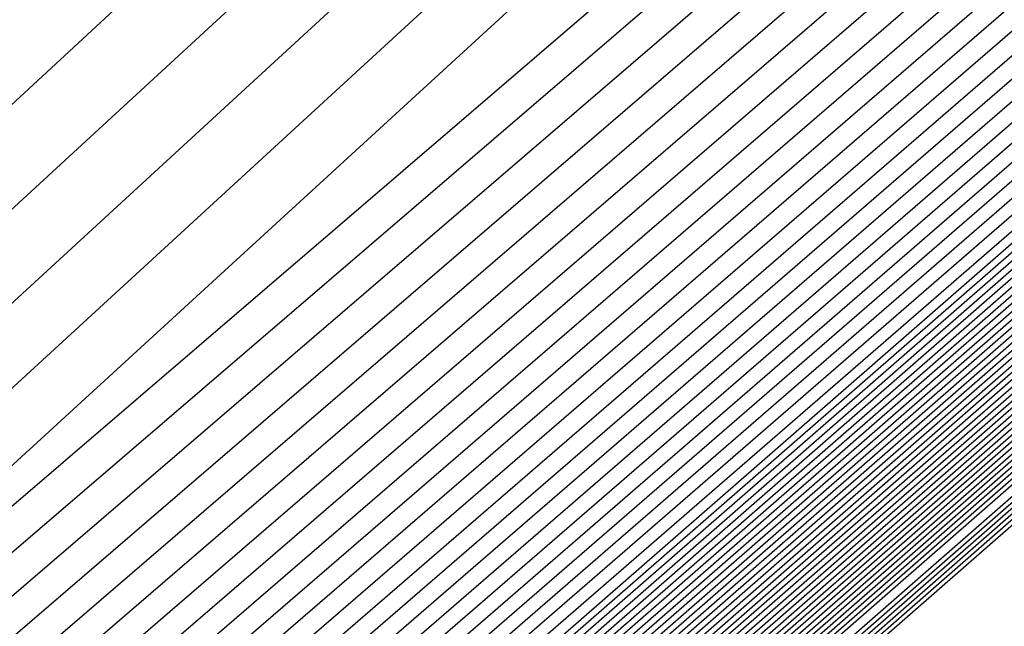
# Model space of a CAD drawing. Extents: x 3249832 to 3255657, y 13789405 to 13793316.
# Tile 841 of 1056: x 3253209.588 to 3253209.784, y 13791258.748 to 13791258.868. Entities that reach past the tile are written whole.
import ezdxf

# ---------------------------------------------------------------- set-up
doc = ezdxf.new("R2010")
doc.units = 0
doc.header["$LTSCALE"] = 100
doc.header["$MEASUREMENT"] = 0
for name, color, linetype in [('GRATIO_03231_CON', 1, 'CONTINUOUS'), ('GRATIO_0323_ICON', 1, 'CONTINUOUS'), ('TARGETS_EAST', 7, 'CONTINUOUS')]:
    doc.layers.add(name, color=color, linetype=linetype)

# ---------------------------------------------------------------- blocks, each defined once
blk = doc.blocks.new('Gratio_032316_contours')
at = {"layer": 'GRATIO_03231_CON', "color": 1, "linetype": 'Continuous', "flags": 128}
for points in [[(3253179.55027, 13791232.39503), (3253186.87441, 13791238.77001), (3253201.4775, 13791251.51898), (3253219.20823, 13791267.00714), (3253234.45763, 13791280.32933), (3253243.00028, 13791287.79153), (3253246.14511, 13791290.5444), (3253246.5846, 13791290.94974), (3253247.02187, 13791291.379), (3253250.20254, 13791294.24212), (3253258.88285, 13791301.95866), (3253274.44262, 13791315.73867), (3253292.7559, 13791331.95413), (3253308.32028, 13791345.76753)], [(3253180.16544, 13791232.93802), (3253187.28488, 13791239.13155), (3253201.72516, 13791251.73678), (3253219.33902, 13791267.12228), (3253234.51314, 13791280.37862), (3253243.01644, 13791287.80647), (3253246.14668, 13791290.54676), (3253246.58389, 13791290.95054), (3253247.01645, 13791291.37639), (3253250.16633, 13791294.21318), (3253258.7639, 13791301.85732), (3253274.17605, 13791315.50724), (3253292.31584, 13791331.56933), (3253307.73285, 13791345.25198)], [(3253180.78061, 13791233.481), (3253187.69534, 13791239.49309), (3253201.97282, 13791251.95458), (3253219.46981, 13791267.23741), (3253234.56866, 13791280.42791), (3253243.03259, 13791287.8214), (3253246.14825, 13791290.54912), (3253246.58317, 13791290.95133), (3253247.01103, 13791291.37378), (3253250.13013, 13791294.18424), (3253258.64495, 13791301.75599), (3253273.90947, 13791315.27582), (3253291.87577, 13791331.18453), (3253307.14542, 13791344.73643)], [(3253181.39578, 13791234.02399), (3253188.1058, 13791239.85463), (3253202.22048, 13791252.17237), (3253219.6006, 13791267.35254), (3253234.62418, 13791280.4772), (3253243.04874, 13791287.83633), (3253246.14982, 13791290.55149), (3253246.58246, 13791290.95213), (3253247.00561, 13791291.37117), (3253250.09393, 13791294.15529), (3253258.526, 13791301.65465), (3253273.6429, 13791315.0444), (3253291.4357, 13791330.79973), (3253306.55799, 13791344.22088)], [(3253182.62612, 13791235.10996), (3253188.92672, 13791240.5777), (3253202.71581, 13791252.60797), (3253219.86218, 13791267.58281), (3253234.73522, 13791280.57579), (3253243.08105, 13791287.8662), (3253246.15297, 13791290.55621), (3253246.58103, 13791290.95372), (3253246.99477, 13791291.36594), (3253250.02153, 13791294.09741), (3253258.2881, 13791301.45198), (3253273.10975, 13791314.58156), (3253290.55557, 13791330.03014), (3253305.38313, 13791343.18978)], [(3253183.24129, 13791235.65295), (3253189.33718, 13791240.93924), (3253202.96347, 13791252.82577), (3253219.99297, 13791267.69794), (3253234.79073, 13791280.62508), (3253243.0972, 13791287.88113), (3253246.15454, 13791290.55858), (3253246.58032, 13791290.95452), (3253246.98935, 13791291.36333), (3253249.98532, 13791294.06847), (3253258.16915, 13791301.35065), (3253272.84317, 13791314.35013), (3253290.11551, 13791329.64534), (3253304.7957, 13791342.67423)], [(3253189.74764, 13791241.30078), (3253203.21113, 13791253.04357), (3253220.12376, 13791267.81308), (3253234.84625, 13791280.67437), (3253243.11336, 13791287.89607), (3253246.15611, 13791290.56094), (3253246.57961, 13791290.95531), (3253246.98393, 13791291.36072), (3253249.94912, 13791294.03953), (3253258.05019, 13791301.24931), (3253272.5766, 13791314.11871), (3253289.67544, 13791329.26055), (3253304.20827, 13791342.15868)], [(3253190.1581, 13791241.66232), (3253203.45879, 13791253.26136), (3253220.25455, 13791267.92821), (3253234.90177, 13791280.72366), (3253243.12951, 13791287.911), (3253246.15768, 13791290.5633), (3253246.57889, 13791290.95611), (3253246.97851, 13791291.35811), (3253249.91292, 13791294.01058), (3253257.93124, 13791301.14798), (3253272.31002, 13791313.88729), (3253289.23538, 13791328.87575), (3253303.62084, 13791341.64313)], [(3253190.97902, 13791242.38539), (3253203.95411, 13791253.69696), (3253220.51613, 13791268.15847), (3253235.01281, 13791280.82224), (3253243.16182, 13791287.94087), (3253246.16082, 13791290.56803), (3253246.57747, 13791290.9577), (3253246.96767, 13791291.35288), (3253249.84051, 13791293.9527), (3253257.69334, 13791300.94531), (3253271.77687, 13791313.42445), (3253288.35525, 13791328.10615), (3253302.44598, 13791340.61203)], [(3253191.38948, 13791242.74693), (3253204.20177, 13791253.91476), (3253220.64692, 13791268.27361), (3253235.06832, 13791280.87154), (3253243.17797, 13791287.9558), (3253246.1624, 13791290.57039), (3253246.57675, 13791290.9585), (3253246.96225, 13791291.35027), (3253249.80431, 13791293.92376), (3253257.57439, 13791300.84397), (3253271.51029, 13791313.19303), (3253287.91518, 13791327.72135), (3253301.85855, 13791340.09648)], [(3253191.79994, 13791243.10847), (3253204.44943, 13791254.13256), (3253220.77772, 13791268.38874), (3253235.12384, 13791280.92083), (3253243.19412, 13791287.97073), (3253246.16397, 13791290.57276), (3253246.57604, 13791290.95929), (3253246.95683, 13791291.34766), (3253249.76811, 13791293.89481), (3253257.45544, 13791300.74264), (3253271.24372, 13791312.9616), (3253287.47511, 13791327.33655), (3253301.27112, 13791339.58093)], [(3253192.2104, 13791243.47001), (3253204.69709, 13791254.35035), (3253220.90851, 13791268.50387), (3253235.17936, 13791280.97012), (3253243.21028, 13791287.98567), (3253246.16554, 13791290.57512), (3253246.57533, 13791290.96009), (3253246.95142, 13791291.34505), (3253249.73191, 13791293.86587), (3253257.33649, 13791300.6413), (3253270.97714, 13791312.73018), (3253287.03505, 13791326.95176), (3253300.68369, 13791339.06538)], [(3253193.03132, 13791244.19308), (3253205.19242, 13791254.78595), (3253221.17009, 13791268.73414), (3253235.29039, 13791281.0687), (3253243.24258, 13791288.01553), (3253246.16868, 13791290.57985), (3253246.5739, 13791290.96168), (3253246.94058, 13791291.33982), (3253249.6595, 13791293.80799), (3253257.09858, 13791300.43863), (3253270.44399, 13791312.26734), (3253286.15492, 13791326.18216), (3253299.50883, 13791338.03428)], [(3253193.44178, 13791244.55462), (3253205.44008, 13791255.00375), (3253221.30088, 13791268.84927), (3253235.34591, 13791281.11799), (3253243.25874, 13791288.03047), (3253246.17025, 13791290.58221), (3253246.57319, 13791290.96248), (3253246.93516, 13791291.33721), (3253249.6233, 13791293.77904), (3253256.97963, 13791300.3373), (3253270.17741, 13791312.03592), (3253285.71485, 13791325.79737), (3253298.92139, 13791337.51873)], [(3253193.85224, 13791244.91616), (3253205.68774, 13791255.22155), (3253221.43167, 13791268.9644), (3253235.40143, 13791281.16728), (3253243.27489, 13791288.0454), (3253246.17182, 13791290.58457), (3253246.57247, 13791290.96327), (3253246.92974, 13791291.3346), (3253249.5871, 13791293.7501), (3253256.86068, 13791300.23596), (3253269.91084, 13791311.8045), (3253285.27479, 13791325.41257), (3253298.33396, 13791337.00318)], [(3253194.2627, 13791245.2777), (3253205.9354, 13791255.43934), (3253221.56246, 13791269.07954), (3253235.45695, 13791281.21658), (3253243.29104, 13791288.06033), (3253246.17339, 13791290.58694), (3253246.57176, 13791290.96407), (3253246.92432, 13791291.33198), (3253249.55089, 13791293.72116), (3253256.74173, 13791300.13463), (3253269.64426, 13791311.57307), (3253284.83472, 13791325.02777), (3253297.74653, 13791336.48763)], [(3253195.08362, 13791246.00077), (3253206.43072, 13791255.87494), (3253221.82404, 13791269.3098), (3253235.56798, 13791281.31516), (3253243.32335, 13791288.0902), (3253246.17654, 13791290.59166), (3253246.57033, 13791290.96566), (3253246.91348, 13791291.32676), (3253249.47849, 13791293.66327), (3253256.50383, 13791299.93196), (3253269.11111, 13791311.11023), (3253283.95459, 13791324.25817), (3253296.57167, 13791335.45653)], [(3253195.49408, 13791246.36231), (3253206.67838, 13791256.09274), (3253221.95483, 13791269.42494), (3253235.6235, 13791281.36445), (3253243.3395, 13791288.10513), (3253246.17811, 13791290.59402), (3253246.56962, 13791290.96646), (3253246.90806, 13791291.32415), (3253249.44229, 13791293.63433), (3253256.38488, 13791299.83062), (3253268.84454, 13791310.87881), (3253283.51452, 13791323.87338), (3253295.98424, 13791334.94098)], [(3253195.90454, 13791246.72385), (3253206.92604, 13791256.31054), (3253222.08562, 13791269.54007), (3253235.67902, 13791281.41374), (3253243.35566, 13791288.12007), (3253246.17968, 13791290.59639), (3253246.56891, 13791290.96725), (3253246.90264, 13791291.32154), (3253249.40609, 13791293.60539), (3253256.26593, 13791299.72929), (3253268.57796, 13791310.64739), (3253283.07446, 13791323.48858), (3253295.39681, 13791334.42543)], [(3253196.31501, 13791247.08539), (3253207.1737, 13791256.52833), (3253222.21641, 13791269.6552), (3253235.73454, 13791281.46303), (3253243.37181, 13791288.135), (3253246.18125, 13791290.59875), (3253246.56819, 13791290.96805), (3253246.89722, 13791291.31892), (3253249.36988, 13791293.57645), (3253256.14697, 13791299.62795), (3253268.31138, 13791310.41597), (3253282.63439, 13791323.10378), (3253294.80938, 13791333.90988)], [(3253197.13593, 13791247.80846), (3253207.66903, 13791256.96393), (3253222.47799, 13791269.88547), (3253235.84557, 13791281.56162), (3253243.40412, 13791288.16487), (3253246.18439, 13791290.60348), (3253246.56677, 13791290.96964), (3253246.88638, 13791291.3137), (3253249.29748, 13791293.51856), (3253255.90907, 13791299.42528), (3253267.77823, 13791309.95312), (3253281.75426, 13791322.33419), (3253293.63452, 13791332.87878)], [(3253197.54639, 13791248.17), (3253207.91669, 13791257.18173), (3253222.60878, 13791270.0006), (3253235.90109, 13791281.61091), (3253243.42027, 13791288.1798), (3253246.18596, 13791290.60584), (3253246.56605, 13791290.97044), (3253246.88096, 13791291.31109), (3253249.26128, 13791293.48962), (3253255.79012, 13791299.32395), (3253267.51166, 13791309.7217), (3253281.31419, 13791321.94939), (3253293.04709, 13791332.36323), (3253299.24948, 13791337.92415)], [(3253197.95685, 13791248.53154), (3253208.16435, 13791257.39953), (3253222.73957, 13791270.11573), (3253235.95661, 13791281.6602), (3253243.43643, 13791288.19473), (3253246.18754, 13791290.6082), (3253246.56534, 13791290.97123), (3253246.87554, 13791291.30847), (3253249.22507, 13791293.46068), (3253255.67117, 13791299.22261), (3253267.24508, 13791309.49028), (3253280.87413, 13791321.56459), (3253292.45966, 13791331.84768), (3253298.58416, 13791337.33876)], [(3253198.36731, 13791248.89308), (3253208.41201, 13791257.61732), (3253222.87037, 13791270.23087), (3253236.01213, 13791281.70949), (3253243.45258, 13791288.20967), (3253246.18911, 13791290.61057), (3253246.56463, 13791290.97203), (3253246.87012, 13791291.30586), (3253249.18887, 13791293.43173), (3253255.55222, 13791299.12128), (3253266.9785, 13791309.25886), (3253280.43407, 13791321.17979), (3253291.87223, 13791331.33213), (3253297.91884, 13791336.75338)], [(3253199.18823, 13791249.61615), (3253208.90733, 13791258.05292), (3253223.13195, 13791270.46113), (3253236.12316, 13791281.80807), (3253243.48489, 13791288.23953), (3253246.19225, 13791290.61529), (3253246.5632, 13791290.97362), (3253246.85928, 13791291.30064), (3253249.11647, 13791293.37385), (3253255.31432, 13791298.91861), (3253266.44535, 13791308.79601), (3253279.55394, 13791320.4102), (3253290.69737, 13791330.30103), (3253296.5882, 13791335.58261)], [(3253199.59869, 13791249.97769), (3253209.15499, 13791258.27072), (3253223.26274, 13791270.57626), (3253236.17868, 13791281.85736), (3253243.50104, 13791288.25447), (3253246.19382, 13791290.61766), (3253246.56249, 13791290.97442), (3253246.85386, 13791291.29803), (3253249.08026, 13791293.34491), (3253255.19536, 13791298.81727), (3253266.17878, 13791308.56459), (3253279.11387, 13791320.0254), (3253290.10994, 13791329.78548), (3253295.92288, 13791334.99723)], [(3253200.00915, 13791250.33923), (3253209.40265, 13791258.48852), (3253223.39353, 13791270.6914), (3253236.2342, 13791281.90666), (3253243.51719, 13791288.2694), (3253246.19539, 13791290.62002), (3253246.56177, 13791290.97521), (3253246.84844, 13791291.29541), (3253249.04406, 13791293.31596), (3253255.07641, 13791298.71594), (3253265.9122, 13791308.33317), (3253278.6738, 13791319.6406), (3253289.52251, 13791329.26993), (3253295.25756, 13791334.41184)], [(3253200.41961, 13791250.70077), (3253209.65031, 13791258.70631), (3253223.52432, 13791270.80653), (3253236.28972, 13791281.95595), (3253243.53335, 13791288.28434), (3253246.19696, 13791290.62238), (3253246.56106, 13791290.97601), (3253246.84302, 13791291.2928), (3253249.00786, 13791293.28702), (3253254.95746, 13791298.6146), (3253265.64563, 13791308.10175), (3253278.23374, 13791319.25581), (3253288.93508, 13791328.75438), (3253294.59224, 13791333.82646)], [(3253201.24053, 13791251.42384), (3253210.14563, 13791259.14191), (3253223.7859, 13791271.0368), (3253236.40075, 13791282.05453), (3253243.56565, 13791288.3142), (3253246.20011, 13791290.62711), (3253246.55963, 13791290.9776), (3253246.83219, 13791291.28758), (3253248.93546, 13791293.22914), (3253254.71956, 13791298.41193), (3253265.11248, 13791307.63891), (3253277.35361, 13791318.48621), (3253287.76022, 13791327.72328), (3253293.2616, 13791332.65569)], [(3253201.65099, 13791251.78538), (3253210.3933, 13791259.35971), (3253223.91669, 13791271.15193), (3253236.45627, 13791282.10382), (3253243.58181, 13791288.32914), (3253246.20168, 13791290.62947), (3253246.55892, 13791290.9784), (3253246.82677, 13791291.28496), (3253248.89925, 13791293.20019), (3253254.60061, 13791298.3106), (3253264.8459, 13791307.40749), (3253276.91354, 13791318.10141), (3253287.17279, 13791327.20773)], [(3253215.27891, 13791264.12388), (3253208.32754, 13791257.89481), (3253202.31158, 13791252.48555), (3253202.06145, 13791252.14692), (3253210.64096, 13791259.57751), (3253224.04748, 13791271.26706)], [(3253216.27123, 13791264.99994), (3253209.15191, 13791258.62312), (3253202.92675, 13791253.02854), (3253202.47191, 13791252.50846), (3253210.88862, 13791259.7953), (3253224.17827, 13791271.38219)], [(3253218.25586, 13791266.75207), (3253210.80067, 13791260.07975), (3253204.15709, 13791254.11451), (3253203.29283, 13791253.23153), (3253211.38394, 13791260.2309), (3253224.43985, 13791271.61246)], [(3253219.24818, 13791267.62813), (3253211.62504, 13791260.80806), (3253204.77226, 13791254.6575), (3253203.70329, 13791253.59307), (3253211.6316, 13791260.4487), (3253224.57064, 13791271.72759)], [(3253220.24049, 13791268.50419), (3253212.44942, 13791261.53637), (3253205.38743, 13791255.20049), (3253204.11375, 13791253.95461), (3253211.87926, 13791260.6665), (3253224.70143, 13791271.84272)], [(3253221.23281, 13791269.38026), (3253213.2738, 13791262.26468), (3253206.0026, 13791255.74348), (3253204.52421, 13791254.31615), (3253212.12692, 13791260.88429), (3253224.83222, 13791271.95786)], [(3253223.21744, 13791271.13238), (3253214.92255, 13791263.72131), (3253207.23294, 13791256.82945), (3253205.34514, 13791255.03922), (3253212.62225, 13791261.31989), (3253225.0938, 13791272.18812)], [(3253215.74693, 13791264.44962), (3253207.84811, 13791257.37244), (3253205.7556, 13791255.40076), (3253212.86991, 13791261.53769), (3253225.22459, 13791272.30326)], [(3253216.57131, 13791265.17793), (3253208.46329, 13791257.91542), (3253206.16606, 13791255.7623), (3253213.11757, 13791261.75549), (3253225.35538, 13791272.41839)], [(3253217.39568, 13791265.90624), (3253209.07846, 13791258.45841), (3253206.57652, 13791256.12384), (3253213.36523, 13791261.97329), (3253225.48617, 13791272.53352)], [(3253219.04444, 13791267.36287), (3253210.3088, 13791259.54439), (3253207.39744, 13791256.84691), (3253213.86055, 13791262.40888), (3253225.74775, 13791272.76379)], [(3253219.86882, 13791268.09118), (3253210.92397, 13791260.08737), (3253207.8079, 13791257.20845), (3253214.10821, 13791262.62668), (3253225.87854, 13791272.87892)], [(3253220.69319, 13791268.81949), (3253211.53914, 13791260.63036), (3253208.21836, 13791257.56999), (3253214.35587, 13791262.84448), (3253226.00933, 13791272.99405)], [(3253221.51757, 13791269.54781), (3253212.15431, 13791261.17335), (3253208.62882, 13791257.93153), (3253214.60353, 13791263.06227), (3253226.14013, 13791273.10919)], [(3253223.16632, 13791271.00443), (3253213.38465, 13791262.25932), (3253209.44974, 13791258.6546), (3253215.09886, 13791263.49787), (3253226.40171, 13791273.33945)]]:
    blk.add_lwpolyline(points, dxfattribs=at)
at = {"layer": 'GRATIO_03231_CON', "color": 5, "linetype": 'Continuous', "flags": 128}
for points in [[(3253178.31993, 13791231.30905), (3253186.05349, 13791238.04694), (3253200.98218, 13791251.08338), (3253218.94665, 13791266.77688), (3253234.34659, 13791280.23075), (3253242.96798, 13791287.76167), (3253246.14197, 13791290.53967), (3253246.58603, 13791290.94815), (3253247.02107, 13791291.37394), (3253250.18182, 13791294.2177), (3253258.80647, 13791301.88356), (3253274.26937, 13791315.56557), (3253292.48955, 13791331.61762), (3253308.02221, 13791345.18354)], [(3253177.70476, 13791230.76607), (3253185.64303, 13791237.6854), (3253200.73452, 13791250.86558), (3253218.81586, 13791266.66175), (3253234.29107, 13791280.18146), (3253242.95182, 13791287.74673), (3253246.1404, 13791290.53731), (3253246.58674, 13791290.94735), (3253247.01436, 13791291.36584), (3253250.12102, 13791294.16091), (3253258.59804, 13791301.69555), (3253273.79626, 13791315.14336), (3253291.70456, 13791330.92064), (3253306.97134, 13791344.25434)], [(3253177.08958, 13791230.22308), (3253185.23257, 13791237.32386), (3253200.48686, 13791250.64779), (3253218.68507, 13791266.54661), (3253234.23556, 13791280.13216), (3253242.93567, 13791287.7318), (3253246.13883, 13791290.53495), (3253246.58745, 13791290.94656), (3253247.00766, 13791291.35773), (3253250.06022, 13791294.10413), (3253258.38961, 13791301.50754), (3253273.32314, 13791314.72115), (3253290.91956, 13791330.22366), (3253305.92046, 13791343.32515)], [(3253176.47441, 13791229.68009), (3253184.82211, 13791236.96232), (3253200.23919, 13791250.42999), (3253218.55428, 13791266.43148), (3253234.18004, 13791280.08287), (3253242.91952, 13791287.71687), (3253246.13725, 13791290.53258), (3253246.58817, 13791290.94576), (3253247.00095, 13791291.34963), (3253249.99942, 13791294.04734), (3253258.18118, 13791301.31953), (3253272.85003, 13791314.29894), (3253290.13456, 13791329.52668), (3253304.86958, 13791342.39595)], [(3253175.24407, 13791228.59412), (3253184.00119, 13791236.23925), (3253199.74387, 13791249.99439), (3253218.2927, 13791266.20121), (3253234.069, 13791279.98429), (3253242.88721, 13791287.687), (3253246.13411, 13791290.52786), (3253246.58959, 13791290.94417), (3253246.98754, 13791291.33342), (3253249.87782, 13791293.93376), (3253257.76432, 13791300.94351), (3253271.9038, 13791313.45451), (3253288.56457, 13791328.13272), (3253302.76783, 13791340.53756)]]:
    blk.add_lwpolyline(points, dxfattribs=at)
at = {"layer": 'GRATIO_0323_ICON', "color": 7, "linetype": 'Continuous', "flags": 128}
for points in [[(3253175.85924, 13791229.13711), (3253184.41165, 13791236.60078), (3253199.99153, 13791250.21219), (3253218.42349, 13791266.31635), (3253234.12452, 13791280.03358), (3253242.90336, 13791287.70193), (3253246.13568, 13791290.53022), (3253246.58888, 13791290.94497), (3253246.99424, 13791291.34152), (3253249.93862, 13791293.99055), (3253257.97275, 13791301.13152), (3253272.37691, 13791313.87673), (3253289.34956, 13791328.8297), (3253303.81871, 13791341.46676)], [(3253182.01095, 13791234.56698), (3253188.51626, 13791240.21616), (3253202.46814, 13791252.39017), (3253219.73139, 13791267.46768), (3253234.6797, 13791280.5265), (3253243.0649, 13791287.85127), (3253246.1514, 13791290.55385), (3253246.58175, 13791290.95293), (3253247.00019, 13791291.36856), (3253250.05773, 13791294.12635), (3253258.40705, 13791301.55332), (3253273.37632, 13791314.81298), (3253290.99564, 13791330.41494), (3253305.97056, 13791343.70533)], [(3253190.56856, 13791242.02386), (3253203.70645, 13791253.47916), (3253220.38534, 13791268.04334), (3253234.95729, 13791280.77295), (3253243.14566, 13791287.92593), (3253246.15925, 13791290.56567), (3253246.57818, 13791290.95691), (3253246.97309, 13791291.35549), (3253249.87672, 13791293.98164), (3253257.81229, 13791301.04664), (3253272.04344, 13791313.65587), (3253288.79531, 13791328.49095), (3253303.03341, 13791341.12758)], [(3253192.62086, 13791243.83154), (3253204.94475, 13791254.56815), (3253221.0393, 13791268.61901), (3253235.23488, 13791281.01941), (3253243.22643, 13791288.0006), (3253246.16711, 13791290.57748), (3253246.57461, 13791290.96089), (3253246.946, 13791291.34243), (3253249.6957, 13791293.83693), (3253257.21754, 13791300.53997), (3253270.71056, 13791312.49876), (3253286.59498, 13791326.56696), (3253300.09626, 13791338.54983)], [(3253194.67316, 13791245.63924), (3253206.18306, 13791255.65714), (3253221.69325, 13791269.19467), (3253235.51247, 13791281.26587), (3253243.3072, 13791288.07527), (3253246.17497, 13791290.5893), (3253246.57105, 13791290.96487), (3253246.9189, 13791291.32937), (3253249.51469, 13791293.69222), (3253256.62278, 13791300.03329), (3253269.37769, 13791311.34165), (3253284.39466, 13791324.64297), (3253297.1591, 13791335.97208)], [(3253196.72547, 13791247.44693), (3253207.42136, 13791256.74613), (3253222.3472, 13791269.77033), (3253235.79006, 13791281.51232), (3253243.38797, 13791288.14993), (3253246.18282, 13791290.60111), (3253246.56748, 13791290.96885), (3253246.8918, 13791291.31631), (3253249.33368, 13791293.5475), (3253256.02802, 13791299.52662), (3253268.04481, 13791310.18454), (3253282.19433, 13791322.71898), (3253294.22195, 13791333.39433)], [(3253198.77777, 13791249.25461), (3253208.65967, 13791257.83512), (3253223.00116, 13791270.346), (3253236.06765, 13791281.75878), (3253243.46873, 13791288.2246), (3253246.19068, 13791290.61293), (3253246.56391, 13791290.97283), (3253246.8647, 13791291.30325), (3253249.15267, 13791293.40279), (3253255.43327, 13791299.01994), (3253266.71193, 13791309.02744), (3253279.994, 13791320.795), (3253291.2848, 13791330.81658), (3253297.25352, 13791336.168)], [(3253200.83007, 13791251.06231), (3253209.89797, 13791258.92411), (3253223.65511, 13791270.92166), (3253236.34523, 13791282.00524), (3253243.5495, 13791288.29927), (3253246.19853, 13791290.62475), (3253246.56034, 13791290.9768), (3253246.83761, 13791291.29019), (3253248.97166, 13791293.25808), (3253254.83851, 13791298.51327), (3253265.37905, 13791307.87033), (3253277.79367, 13791318.87101), (3253288.34765, 13791328.23883), (3253293.92692, 13791333.24107)], [(3253217.26355, 13791265.876), (3253209.97629, 13791259.35143), (3253203.54192, 13791253.57153), (3253202.88237, 13791252.87), (3253211.13628, 13791260.0131), (3253224.30906, 13791271.49733)], [(3253222.22513, 13791270.25632), (3253214.09818, 13791262.993), (3253206.61777, 13791256.28646), (3253204.93468, 13791254.67769), (3253212.37458, 13791261.10209), (3253224.96301, 13791272.07299)], [(3253218.22006, 13791266.63456), (3253209.69363, 13791259.0014), (3253206.98698, 13791256.48538), (3253213.61289, 13791262.19108), (3253225.61696, 13791272.64865)], [(3253222.34195, 13791270.27612), (3253212.76948, 13791261.71633), (3253209.03928, 13791258.29307), (3253214.8512, 13791263.28007), (3253226.27092, 13791273.22432)]]:
    blk.add_lwpolyline(points, dxfattribs=at)

msp = doc.modelspace()

# ---------------------------------------------------------------- block references
at = {"layer": 'TARGETS_EAST'}
msp.add_blockref('Gratio_032316_contours', (0, 0), dxfattribs=at)

doc.saveas('drawing.dxf')
